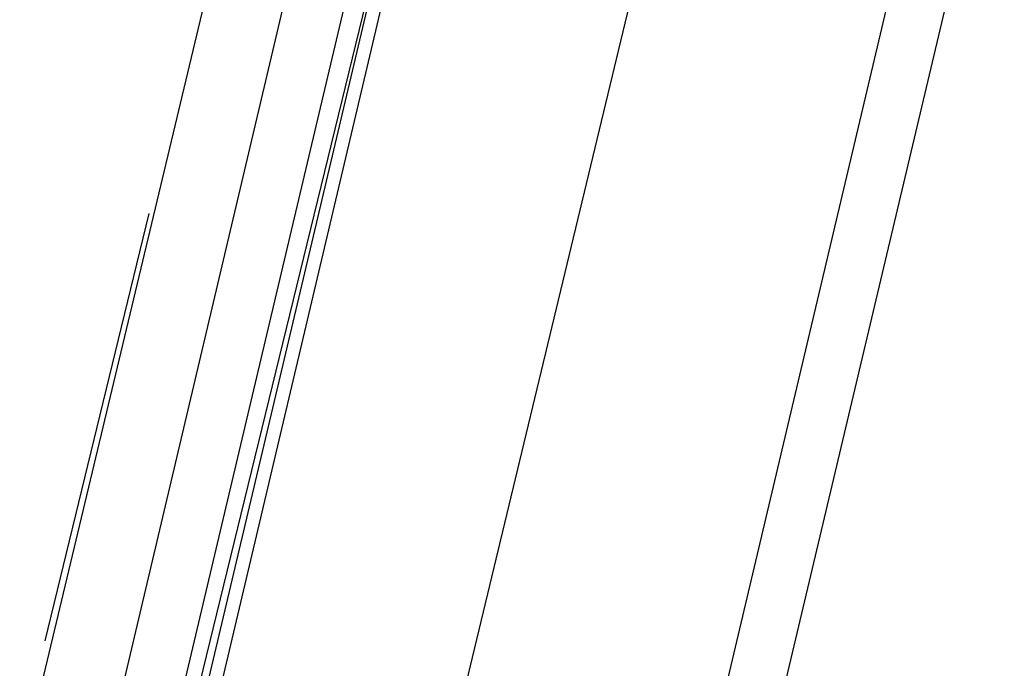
# Model space of a CAD drawing. Header units: feet. Extents: x -79 to 198, y -22 to 181.
# Tile 508 of 656: x 120.584 to 121.72, y 89.519 to 90.268. Entities that reach past the tile are written whole.
import ezdxf

# ---------------------------------------------------------------- set-up
doc = ezdxf.new("R2010")
doc.units = ezdxf.units.FT
doc.layers.add('A-LINEA', color=7, linetype='CONTINUOUS')

msp = doc.modelspace()

# ---------------------------------------------------------------- linework, layer by layer
at = {"layer": 'A-LINEA'}
for p, q in [((120.92, 90.8044), (119.2667, 83.8711)), ((120.92, 90.8044), (119.2667, 83.8711)), ((120.5867, 89.0044), (120.9733, 90.6444)), ((120.5867, 89.0044), (120.9733, 90.6444)), ((121.6667, 90.6311), (120.0267, 83.6978)), ((121.6667, 90.6311), (120.0267, 83.6978)), ((120.6133, 89.5511), (120.7333, 90.0444)), ((120.6133, 89.5511), (120.7333, 90.0444))]:
    msp.add_line(p, q, dxfattribs=at)
for points in [[(117.0933, 59.0178), (114.4, 59.6578), (118.2, 75.6978), (122, 91.7511), (124.68, 91.1111)], [(117.0933, 59.0178), (114.4, 59.6578), (118.2, 75.6978), (122, 91.7511), (124.68, 91.1111)], [(121.3867, 90.6978), (120.96, 88.9244), (120.5867, 87.3378)], [(121.3867, 90.6978), (120.96, 88.9244), (120.5867, 87.3378)], [(120.6533, 88.9911), (121.0533, 90.6844), (121.0667, 90.6844), (121.08, 90.6844), (120.6667, 88.9911)], [(120.6533, 88.9911), (121.0533, 90.6844), (121.0667, 90.6844), (121.08, 90.6844), (120.6667, 88.9911)], [(120.6933, 88.9778), (121.0933, 90.6711), (121.0933, 90.6844), (121.08, 90.6844), (120.68, 88.9911)], [(120.6933, 88.9778), (121.0933, 90.6711), (121.0933, 90.6844), (121.08, 90.6844), (120.68, 88.9911)]]:
    msp.add_lwpolyline(points, dxfattribs=at)

doc.saveas('drawing.dxf')
